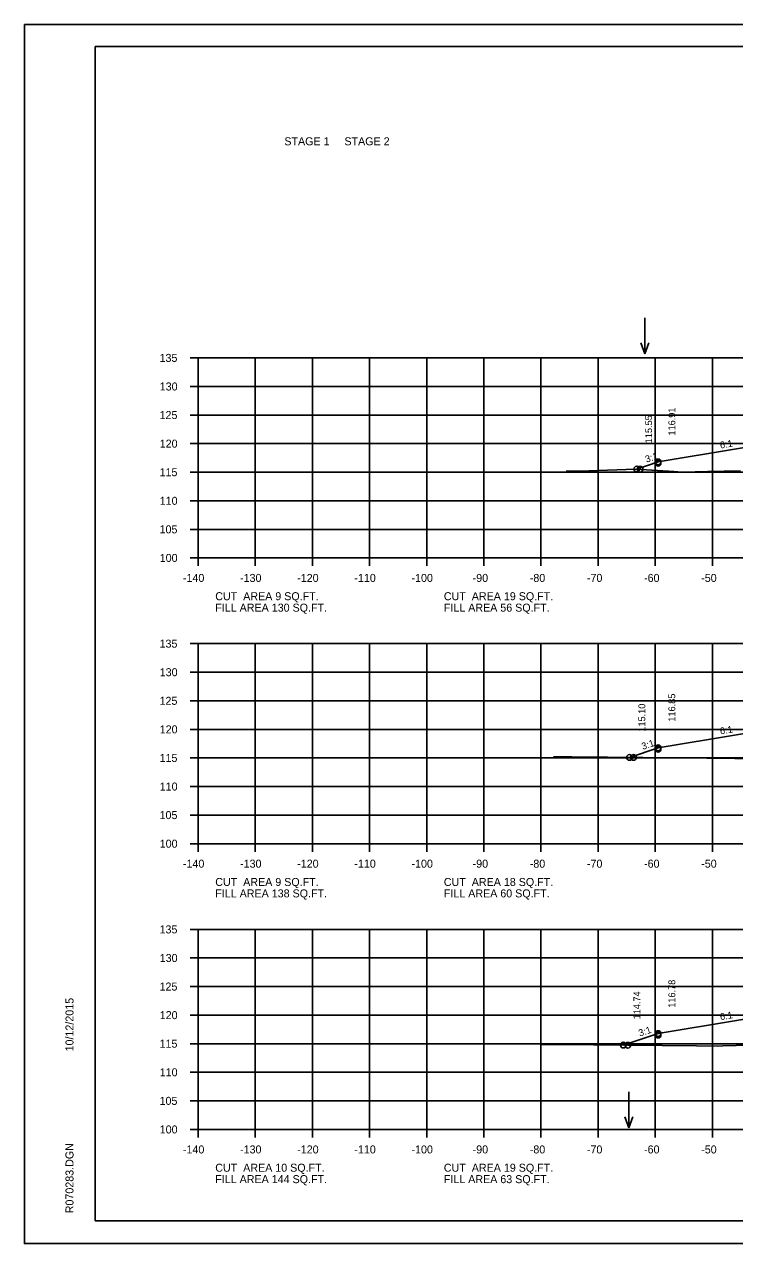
# Model space of a CAD drawing. Extents: x 1175611 to 1176402, y -433344 to -416213.
# Drawn here: x 1175610.6 to 1175734.9, y -417769.9 to -417556.5 of the extents above; entities that cross this region are included whole.
import ezdxf

# ---------------------------------------------------------------- set-up
doc = ezdxf.new("R2010")
doc.units = 0
for name, color, linetype in [('Default', 7, 'Continuous'), ('R_Axis', 7, 'Continuous'), ('R_Axis Annot', 7, 'Continuous'), ('R_Border', 7, 'Continuous'), ('R_Exist Surface', 7, 'Continuous'), ('R_Fin Surface', 7, 'Continuous'), ('R_Grid', 7, 'Continuous'), ('R_No Plot', 7, 'Continuous'), ('R_Water Annot', 7, 'Continuous'), ('R_Xsect Elev', 7, 'Continuous'), ('R_Xsect Slope', 7, 'Continuous')]:
    doc.layers.add(name, color=color, linetype=linetype)

msp = doc.modelspace()

# ---------------------------------------------------------------- linework, layer by layer
at = {"layer": 'R_Axis'}
for p, q in [((1175639.57, -417614.88), (1175640.97, -417614.88)), ((1175640.97, -417649.88), (1175640.97, -417614.88)), ((1175639.57, -417619.88), (1175640.97, -417619.88)), ((1175639.57, -417624.88), (1175640.97, -417624.88)), ((1175639.57, -417629.88), (1175640.97, -417629.88)), ((1175639.57, -417634.88), (1175640.97, -417634.88)), ((1175639.57, -417639.88), (1175640.97, -417639.88)), ((1175639.57, -417644.88), (1175640.97, -417644.88)), ((1175639.57, -417649.88), (1175640.97, -417649.88)), ((1175640.97, -417649.88), (1175920.97, -417649.88)), ((1175640.97, -417651.28), (1175640.97, -417649.88)), ((1175650.97, -417651.28), (1175650.97, -417649.88)), ((1175660.97, -417651.28), (1175660.97, -417649.88)), ((1175670.97, -417651.28), (1175670.97, -417649.88)), ((1175680.97, -417651.28), (1175680.97, -417649.88)), ((1175690.97, -417651.28), (1175690.97, -417649.88)), ((1175700.97, -417651.28), (1175700.97, -417649.88)), ((1175710.97, -417651.28), (1175710.97, -417649.88)), ((1175720.97, -417651.28), (1175720.97, -417649.88)), ((1175730.97, -417651.28), (1175730.97, -417649.88)), ((1175639.57, -417664.88), (1175640.97, -417664.88)), ((1175640.97, -417699.88), (1175640.97, -417664.88)), ((1175639.57, -417669.88), (1175640.97, -417669.88)), ((1175639.57, -417674.88), (1175640.97, -417674.88)), ((1175639.57, -417679.88), (1175640.97, -417679.88)), ((1175639.57, -417684.88), (1175640.97, -417684.88)), ((1175639.57, -417689.88), (1175640.97, -417689.88)), ((1175639.57, -417694.88), (1175640.97, -417694.88)), ((1175639.57, -417699.88), (1175640.97, -417699.88)), ((1175640.97, -417699.88), (1175920.97, -417699.88)), ((1175640.97, -417701.28), (1175640.97, -417699.88)), ((1175650.97, -417701.28), (1175650.97, -417699.88)), ((1175660.97, -417701.28), (1175660.97, -417699.88)), ((1175670.97, -417701.28), (1175670.97, -417699.88)), ((1175680.97, -417701.28), (1175680.97, -417699.88)), ((1175690.97, -417701.28), (1175690.97, -417699.88)), ((1175700.97, -417701.28), (1175700.97, -417699.88)), ((1175710.97, -417701.28), (1175710.97, -417699.88)), ((1175720.97, -417701.28), (1175720.97, -417699.88)), ((1175730.97, -417701.28), (1175730.97, -417699.88)), ((1175639.57, -417714.88), (1175640.97, -417714.88)), ((1175640.97, -417749.88), (1175640.97, -417714.88)), ((1175639.57, -417719.88), (1175640.97, -417719.88)), ((1175639.57, -417724.88), (1175640.97, -417724.88)), ((1175639.57, -417729.88), (1175640.97, -417729.88)), ((1175639.57, -417734.88), (1175640.97, -417734.88)), ((1175639.57, -417739.88), (1175640.97, -417739.88)), ((1175639.57, -417744.88), (1175640.97, -417744.88)), ((1175639.57, -417749.88), (1175640.97, -417749.88)), ((1175640.97, -417749.88), (1175920.97, -417749.88)), ((1175640.97, -417751.28), (1175640.97, -417749.88)), ((1175650.97, -417751.28), (1175650.97, -417749.88)), ((1175660.97, -417751.28), (1175660.97, -417749.88)), ((1175670.97, -417751.28), (1175670.97, -417749.88)), ((1175680.97, -417751.28), (1175680.97, -417749.88)), ((1175690.97, -417751.28), (1175690.97, -417749.88)), ((1175700.97, -417751.28), (1175700.97, -417749.88)), ((1175710.97, -417751.28), (1175710.97, -417749.88)), ((1175720.97, -417751.28), (1175720.97, -417749.88)), ((1175730.97, -417751.28), (1175730.97, -417749.88))]:
    msp.add_line(p, q, dxfattribs=at)
at = {"layer": 'R_Border'}
for p, q in [((1175622.97, -417560.42), (1175939.15, -417560.42)), ((1175622.97, -417765.88), (1175622.97, -417560.42)), ((1175622.97, -417765.88), (1175622.97, -417765.88)), ((1175939.15, -417765.88), (1175622.97, -417765.88))]:
    msp.add_line(p, q, dxfattribs=at)
at = {"layer": 'R_Exist Surface'}
for points in [[(1175705.35, -417634.68), (1175708.14, -417634.68), (1175708.36, -417634.68), (1175709.33, -417634.65), (1175717.52, -417634.32), (1175724.23, -417634.76), (1175725.7, -417634.85), (1175730.16, -417634.76), (1175735.88, -417634.64)], [(1175703.18, -417684.71), (1175704.82, -417684.71), (1175706.34, -417684.71), (1175725.06, -417684.84), (1175739.87, -417685.01)], [(1175701.09, -417735.02), (1175701.44, -417735.02), (1175704.17, -417735.03), (1175728.16, -417735.26), (1175731.94, -417735.3), (1175732.81, -417735.27), (1175751.41, -417734.77)]]:
    msp.add_lwpolyline(points, dxfattribs=at)
at = {"layer": 'R_Fin Surface'}
for points in [[(1175717.72, -417634.33), (1175721.47, -417633.08), (1175735.2, -417630.79), (1175743.47, -417629.41), (1175749.47, -417629.17), (1175751.47, -417629.13), (1175780.97, -417628.54), (1175810.47, -417629.13), (1175812.47, -417629.17), (1175818.47, -417629.41), (1175826.75, -417630.79), (1175840.47, -417633.08), (1175845.98, -417634.92)], [(1175716.45, -417684.78), (1175721.47, -417683.11), (1175735.2, -417680.82), (1175743.47, -417679.44), (1175749.47, -417679.2), (1175751.47, -417679.16), (1175780.97, -417678.57), (1175810.47, -417679.16), (1175812.47, -417679.2), (1175818.47, -417679.44), (1175826.75, -417680.82), (1175840.47, -417683.11), (1175846.07, -417684.97)], [(1175715.38, -417735.13), (1175721.47, -417733.1), (1175735.2, -417730.81), (1175743.47, -417729.43), (1175749.47, -417729.19), (1175751.47, -417729.15), (1175780.97, -417728.56), (1175810.47, -417729.15), (1175812.47, -417729.19), (1175818.47, -417729.43), (1175826.75, -417730.81), (1175840.47, -417733.1), (1175846.16, -417735)]]:
    msp.add_lwpolyline(points, dxfattribs=at)
at = {"layer": 'R_Grid'}
for p, q in [((1175640.97, -417614.88), (1175920.97, -417614.88)), ((1175640.97, -417649.88), (1175640.97, -417614.88)), ((1175650.97, -417649.88), (1175650.97, -417614.88)), ((1175660.97, -417649.88), (1175660.97, -417614.88)), ((1175670.97, -417649.88), (1175670.97, -417614.88)), ((1175680.97, -417649.88), (1175680.97, -417614.88)), ((1175690.97, -417649.88), (1175690.97, -417614.88)), ((1175700.97, -417649.88), (1175700.97, -417614.88)), ((1175710.97, -417649.88), (1175710.97, -417614.88)), ((1175720.97, -417649.88), (1175720.97, -417614.88)), ((1175730.97, -417649.88), (1175730.97, -417614.88)), ((1175640.97, -417619.88), (1175920.97, -417619.88)), ((1175640.97, -417624.88), (1175920.97, -417624.88)), ((1175640.97, -417629.88), (1175920.97, -417629.88)), ((1175640.97, -417634.88), (1175920.97, -417634.88)), ((1175640.97, -417639.88), (1175920.97, -417639.88)), ((1175640.97, -417644.88), (1175920.97, -417644.88)), ((1175640.97, -417649.88), (1175920.97, -417649.88)), ((1175640.97, -417664.88), (1175920.97, -417664.88)), ((1175640.97, -417699.88), (1175640.97, -417664.88)), ((1175650.97, -417699.88), (1175650.97, -417664.88)), ((1175660.97, -417699.88), (1175660.97, -417664.88)), ((1175670.97, -417699.88), (1175670.97, -417664.88)), ((1175680.97, -417699.88), (1175680.97, -417664.88)), ((1175690.97, -417699.88), (1175690.97, -417664.88)), ((1175700.97, -417699.88), (1175700.97, -417664.88)), ((1175710.97, -417699.88), (1175710.97, -417664.88)), ((1175720.97, -417699.88), (1175720.97, -417664.88)), ((1175730.97, -417699.88), (1175730.97, -417664.88)), ((1175640.97, -417669.88), (1175920.97, -417669.88)), ((1175640.97, -417674.88), (1175920.97, -417674.88)), ((1175640.97, -417679.88), (1175920.97, -417679.88)), ((1175640.97, -417684.88), (1175920.97, -417684.88)), ((1175640.97, -417689.88), (1175920.97, -417689.88)), ((1175640.97, -417694.88), (1175920.97, -417694.88)), ((1175640.97, -417699.88), (1175920.97, -417699.88)), ((1175640.97, -417714.88), (1175920.97, -417714.88)), ((1175640.97, -417749.88), (1175640.97, -417714.88)), ((1175650.97, -417749.88), (1175650.97, -417714.88)), ((1175660.97, -417749.88), (1175660.97, -417714.88)), ((1175670.97, -417749.88), (1175670.97, -417714.88)), ((1175680.97, -417749.88), (1175680.97, -417714.88)), ((1175690.97, -417749.88), (1175690.97, -417714.88)), ((1175700.97, -417749.88), (1175700.97, -417714.88)), ((1175710.97, -417749.88), (1175710.97, -417714.88)), ((1175720.97, -417749.88), (1175720.97, -417714.88)), ((1175730.97, -417749.88), (1175730.97, -417714.88)), ((1175640.97, -417719.88), (1175920.97, -417719.88)), ((1175640.97, -417724.88), (1175920.97, -417724.88)), ((1175640.97, -417729.88), (1175920.97, -417729.88)), ((1175640.97, -417734.88), (1175920.97, -417734.88)), ((1175640.97, -417739.88), (1175920.97, -417739.88)), ((1175640.97, -417744.88), (1175920.97, -417744.88)), ((1175640.97, -417749.88), (1175920.97, -417749.88))]:
    msp.add_line(p, q, dxfattribs=at)
at = {"layer": 'R_No Plot'}
for p, q in [((1175610.57, -417556.52), (1175943.91, -417556.52)), ((1175610.57, -417769.86), (1175943.91, -417769.86))]:
    msp.add_line(p, q, dxfattribs=at)
msp.add_lwpolyline([(1175610.57, -417556.52), (1175943.91, -417556.52), (1175943.91, -417769.86), (1175610.57, -417769.86)], close=True, dxfattribs=at)
for centre in [(1175717.72, -417634.33), (1175717.72, -417634.33), (1175718.31, -417634.37), (1175721.47, -417633.08), (1175721.47, -417633.31), (1175721.47, -417683.11), (1175721.47, -417683.35), (1175716.45, -417684.78), (1175716.45, -417684.78), (1175717.15, -417684.79), (1175721.47, -417733.1), (1175721.47, -417733.38), (1175715.38, -417735.13), (1175715.38, -417735.13), (1175716.19, -417735.14)]:
    msp.add_circle(centre, 0.5, dxfattribs=at)
at = {"layer": 'R_Water Annot'}
for p, q in [((1175719.12, -417607.88), (1175719.12, -417614.16)), ((1175719.12, -417614.16), (1175718.42, -417612.24)), ((1175719.12, -417614.16), (1175719.82, -417612.24)), ((1175716.34, -417743.29), (1175716.34, -417749.58)), ((1175716.34, -417749.58), (1175715.64, -417747.66)), ((1175716.34, -417749.58), (1175717.04, -417747.66))]:
    msp.add_line(p, q, dxfattribs=at)

# ---------------------------------------------------------------- texts
at = {"layer": 'Default'}
for s, p in [('STAGE 1     STAGE 2', (1175656.06, -417577.68)), ('CUT  AREA 9 SQ.FT.', (1175643.97, -417657.28)), ('CUT  AREA 19 SQ.FT.', (1175683.97, -417657.28)), ('FILL AREA 130 SQ.FT.', (1175643.97, -417659.28)), ('FILL AREA 56 SQ.FT.', (1175683.97, -417659.28)), ('CUT  AREA 9 SQ.FT.', (1175643.97, -417707.28)), ('CUT  AREA 18 SQ.FT.', (1175683.97, -417707.28)), ('FILL AREA 138 SQ.FT.', (1175643.97, -417709.28)), ('FILL AREA 60 SQ.FT.', (1175683.97, -417709.28)), ('CUT  AREA 10 SQ.FT.', (1175643.97, -417757.28)), ('CUT  AREA 19 SQ.FT.', (1175683.97, -417757.28)), ('FILL AREA 144 SQ.FT.', (1175643.97, -417759.28)), ('FILL AREA 63 SQ.FT.', (1175683.97, -417759.28))]:
    msp.add_text(s, height=1.4, dxfattribs=at).set_placement(p)
at = {"layer": 'R_Axis Annot'}
for s, p in [('135', (1175634.22, -417615.58)), ('130', (1175634.25, -417620.58)), ('125', (1175634.22, -417625.58)), ('120', (1175634.25, -417630.58)), ('115', (1175634.22, -417635.58)), ('110', (1175634.25, -417640.58)), ('105', (1175634.22, -417645.58)), ('100', (1175634.25, -417650.58)), ('-140', (1175638.31, -417654.08)), ('-130', (1175648.31, -417654.08)), ('-120', (1175658.31, -417654.08)), ('-110', (1175668.31, -417654.08)), ('-100', (1175678.31, -417654.08)), ('-90', (1175689.01, -417654.08)), ('-80', (1175699.01, -417654.08)), ('-70', (1175709.01, -417654.08)), ('-60', (1175719.01, -417654.08)), ('-50', (1175729.01, -417654.08)), ('135', (1175634.22, -417665.58)), ('130', (1175634.25, -417670.58)), ('125', (1175634.22, -417675.58)), ('120', (1175634.25, -417680.58)), ('115', (1175634.22, -417685.58)), ('110', (1175634.25, -417690.58)), ('105', (1175634.22, -417695.58)), ('100', (1175634.25, -417700.58)), ('-140', (1175638.31, -417704.08)), ('-130', (1175648.31, -417704.08)), ('-120', (1175658.31, -417704.08)), ('-110', (1175668.31, -417704.08)), ('-100', (1175678.31, -417704.08)), ('-90', (1175689.01, -417704.08)), ('-80', (1175699.01, -417704.08)), ('-70', (1175709.01, -417704.08)), ('-60', (1175719.01, -417704.08)), ('-50', (1175729.01, -417704.08)), ('135', (1175634.22, -417715.58)), ('130', (1175634.25, -417720.58)), ('125', (1175634.22, -417725.58)), ('120', (1175634.25, -417730.58)), ('115', (1175634.22, -417735.58)), ('110', (1175634.25, -417740.58)), ('105', (1175634.22, -417745.58)), ('100', (1175634.25, -417750.58)), ('-140', (1175638.31, -417754.08)), ('-130', (1175648.31, -417754.08)), ('-120', (1175658.31, -417754.08)), ('-110', (1175668.31, -417754.08)), ('-100', (1175678.31, -417754.08)), ('-90', (1175689.01, -417754.08)), ('-80', (1175699.01, -417754.08)), ('-70', (1175709.01, -417754.08)), ('-60', (1175719.01, -417754.08)), ('-50', (1175729.01, -417754.08))]:
    msp.add_text(s, height=1.4, dxfattribs=at).set_placement(p)
at = {"layer": 'R_Border'}
for s, p in [('10/12/2015', (1175619.16, -417736.23)), ('R070283.DGN', (1175619.16, -417764.55))]:
    msp.add_text(s, height=1.4, rotation=90, dxfattribs=at).set_placement(p)
at = {"layer": 'R_Xsect Elev'}
for s, p in [('115.55', (1175720.41, -417629.82)), ('116.91', (1175724.47, -417628.47)), ('116.85', (1175724.47, -417678.53)), ('115.10', (1175719.22, -417680.28)), ('116.78', (1175724.47, -417728.59)), ('114.74', (1175718.35, -417730.63))]:
    msp.add_text(s, height=1.2, rotation=90, dxfattribs=at).set_placement(p)
at = {"layer": 'R_Xsect Slope'}
for s, rotation, p in [('6:1', 9.4623, (1175732.39, -417630.75)), ('3:1', 18.4349, (1175719.44, -417633.23)), ('6:1', 9.4623, (1175732.39, -417680.78)), ('3:1', 18.4349, (1175718.8, -417683.47)), ('6:1', 9.4623, (1175732.39, -417730.77)), ('3:1', 18.4349, (1175718.27, -417733.64))]:
    msp.add_text(s, height=1.2, rotation=rotation, dxfattribs=at).set_placement(p)

doc.saveas('drawing.dxf')
